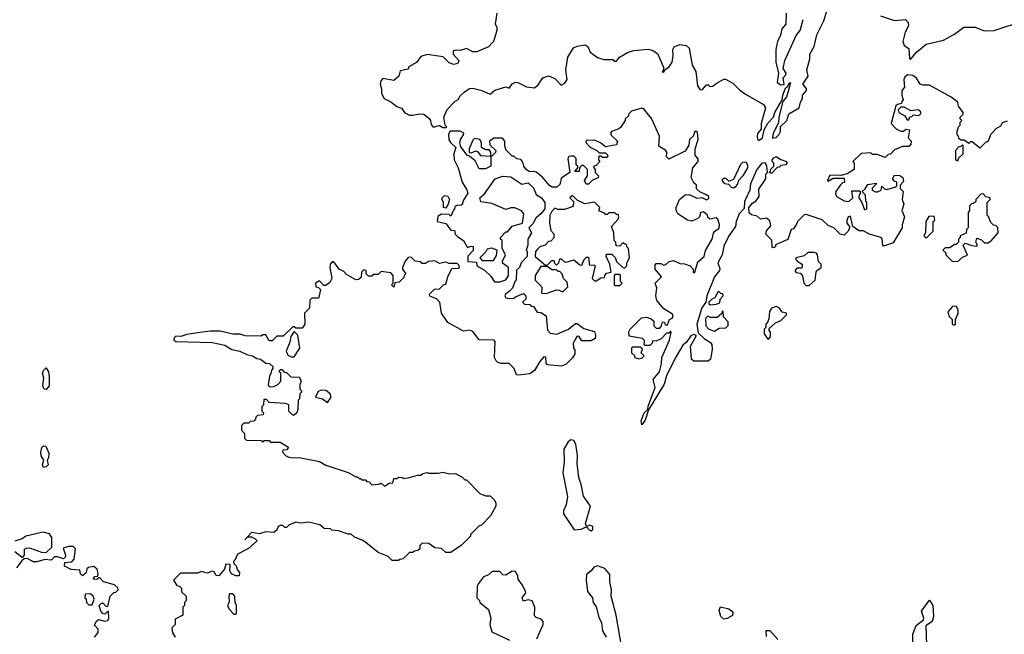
# Model space of a CAD drawing. Extents: x 2239805 to 2396427, y 665731 to 772158.
# Tile 294 of 326: x 2333177 to 2339409, y 748253 to 752143. Entities that reach past the tile are written whole.
import ezdxf

# ---------------------------------------------------------------- set-up
doc = ezdxf.new("R2010")
doc.units = 0

msp = doc.modelspace()

# ---------------------------------------------------------------- linework, layer by layer
at = {"layer": '0CON05XD'}
for points in [[(2336197.5, 752185), (2336187.5, 752115), (2336197.5, 752095), (2336197.5, 752075), (2336175.9, 752004.1), (2336145, 751971.2), (2336070.7, 751939.3), (2336045, 751940), (2336005, 751960), (2335965, 751947.5), (2335935, 751950), (2335920, 751945), (2335920, 751925), (2335957.5, 751885), (2335950, 751865), (2335925, 751860), (2335895, 751870), (2335857, 751907), (2335755, 751923.3), (2335715, 751910), (2335687.7, 751872.3), (2335640, 751845), (2335635, 751830), (2335585, 751820), (2335577.5, 751785), (2335545, 751757.5), (2335475, 751770), (2335463, 751757), (2335457.5, 751735), (2335466.7, 751705), (2335467.5, 751675), (2335483.6, 751643.6), (2335525, 751623.3), (2335563.9, 751593.9), (2335593.6, 751583.6), (2335615, 751552.5), (2335645, 751538.8), (2335665, 751538.8), (2335707.7, 751547.7), (2335734.1, 751544.1), (2335768, 751518), (2335776.7, 751505), (2335780.5, 751480.5), (2335795, 751462.5), (2335835, 751472.5), (2335855, 751460), (2335875, 751460), (2335880, 751465), (2335870, 751475), (2335862.5, 751525), (2335883.3, 751575), (2335933.6, 751626.4), (2335953, 751637), (2335965, 751660), (2335990, 751685), (2336025, 751707.5), (2336045, 751710), (2336095, 751696.7), (2336155, 751672.5), (2336185, 751696.7), (2336255, 751717.5), (2336275, 751710), (2336293.6, 751736.4), (2336315, 751746.7), (2336330, 751745), (2336385, 751717.5), (2336435, 751712.5), (2336459.5, 751730.5), (2336487.5, 751775), (2336525, 751787.5), (2336565, 751770), (2336605, 751727.5), (2336628.3, 751741.7), (2336642, 751765), (2336633.3, 751825), (2336646.7, 751905), (2336683.3, 751965), (2336705, 751976.2), (2336755, 751983.3), (2336773, 751973), (2336787, 751937), (2336834.3, 751904.3), (2336875, 751892), (2336931.7, 751891.7), (2336945, 751880), (2336955, 751880), (2336973.9, 751906.1), (2337025, 751935.8), (2337065, 751948), (2337155, 751955.8), (2337179.5, 751949.5), (2337215, 751928.8), (2337253, 751843), (2337252.5, 751825), (2337243.3, 751813.3), (2337255, 751810), (2337261.7, 751828.3), (2337285, 751842.5), (2337306.7, 751875), (2337313.8, 751915), (2337312, 751955), (2337319.5, 751970.5), (2337355, 751985.8), (2337395, 751978.8), (2337415, 751962.5), (2337434, 751855), (2337456.7, 751815), (2337467.5, 751725), (2337485, 751700), (2337498.3, 751701.7), (2337525, 751730), (2337535, 751730), (2337545, 751720), (2337565, 751722.5), (2337585, 751740), (2337635, 751767.5), (2337645, 751767.5), (2337690.5, 751740.5), (2337735, 751696.7), (2337771.7, 751671.7), (2337885, 751606.7), (2337897.5, 751585), (2337870, 751485), (2337869.3, 751450.7), (2337848, 751422), (2337844.1, 751405.9), (2337846.2, 751386.2), (2337855, 751377.5), (2337879.2, 751395), (2337890, 751445), (2337912.6, 751487.4), (2337948, 751525), (2337956.2, 751555), (2338002.5, 751635), (2338006.7, 751665), (2338025, 751710), (2338038.3, 751721.7), (2338045, 751740), (2338056.4, 751746.4), (2338041.7, 751688.3), (2338030, 751655), (2338007.5, 751625), (2337981.2, 751525), (2337979.3, 751490.7), (2337946.7, 751425), (2337943, 751393), (2337965, 751397.5), (2337982.5, 751415), (2337992.5, 751435), (2337993, 751467), (2338032.5, 751505), (2338045, 751547.5), (2338110, 751585), (2338118.3, 751621.7), (2338132.5, 751645), (2338132.5, 751665), (2338157.5, 751695), (2338156.7, 751706.7), (2338133.8, 751735), (2338167.5, 751785), (2338160, 751825), (2338178.8, 751895), (2338179.2, 751925), (2338206.2, 751973.8), (2338223.5, 752046.5), (2338266.7, 752135), (2338288.4, 752205)], [(2338028.8, 752185), (2338026.9, 752115), (2338001.9, 752085), (2337993.1, 752045), (2337972.9, 752005), (2337964, 751954), (2337962.5, 751875), (2337980, 751805), (2337971.2, 751745), (2337995, 751730)], [(2338625, 752167.5), (2338715, 752138.6), (2338783.6, 752143.6), (2338801.2, 752125), (2338803.8, 752105), (2338782, 752065), (2338767.5, 752005), (2338775, 751980), (2338805, 751960), (2338808.3, 751898.3), (2338815, 751890), (2338853, 751937), (2338915, 751988.8), (2339025, 752014.2), (2339095, 752051.2), (2339154.2, 752095.8), (2339225, 752095.6), (2339282.3, 752072.3), (2339345, 752073.8), (2339530, 752135)], [(2337995, 751730), (2338015, 751732.5), (2338008.8, 751775), (2338025.6, 751794.4), (2338027.5, 751805), (2338010, 751835), (2338019.4, 751885), (2338093.8, 752046.2), (2338117.7, 752075), (2338136.8, 752143.2)], [(2339428.3, 751501.7), (2339395, 751490), (2339385, 751470), (2339355, 751452.5), (2339322.5, 751415), (2339306.4, 751373.6), (2339290, 751365), (2339255, 751330), (2339205, 751370), (2339195, 751370), (2339185, 751360), (2339155, 751380), (2339135, 751380), (2339121.7, 751391.7), (2339120, 751405), (2339110, 751415), (2339110, 751435), (2339120, 751465), (2339130, 751475), (2339130, 751495), (2339140, 751505), (2339130, 751515), (2339130, 751525), (2339150, 751545), (2339150, 751555), (2339120, 751595), (2339115, 751620), (2339073.6, 751653.6), (2338935, 751727.5), (2338895, 751727.5), (2338877.5, 751735), (2338852.7, 751772.7), (2338830.7, 751790.7), (2338796.9, 751793.1), (2338780.2, 751779.8), (2338773.3, 751765), (2338777.5, 751715), (2338760, 751695), (2338760, 751665), (2338770, 751635), (2338760, 751625), (2338758.3, 751611.7), (2338733, 751607), (2338723, 751597), (2338693.3, 751485), (2338725, 751452.5), (2338755, 751437.5), (2338771.7, 751438.3), (2338785, 751450), (2338810, 751445), (2338800, 751395), (2338820, 751375), (2338818.3, 751351.7), (2338805, 751340), (2338765, 751340), (2338715, 751320), (2338688.3, 751291.7), (2338675, 751290), (2338655, 751270), (2338605, 751290), (2338575, 751290), (2338565, 751300), (2338503, 751297), (2338450, 751245), (2338460, 751235), (2338460, 751195), (2338415, 751167.5), (2338375, 751157.5), (2338305, 751160), (2338290, 751125), (2338295, 751120), (2338325, 751140), (2338395, 751140), (2338398.3, 751111.7), (2338385, 751110), (2338371.7, 751098.3), (2338342.5, 751055), (2338340.7, 751040.7), (2338347.5, 751025), (2338395, 750997.5), (2338425, 750992.5), (2338450, 751015), (2338445, 751060), (2338495, 751060), (2338500, 751045), (2338490, 751035), (2338487.5, 751015), (2338507, 750987), (2338525, 750940), (2338540, 750945), (2338540, 750985), (2338532.5, 750995), (2338531.7, 751031.7), (2338510, 751055), (2338528.3, 751071.7), (2338545, 751100), (2338598.3, 751108.3), (2338598.3, 751101.7), (2338573, 751077), (2338572.5, 751065), (2338593.6, 751053.6), (2338606.4, 751053.6), (2338630, 751065), (2338635, 751090), (2338651.7, 751071.7), (2338665, 751067.5), (2338717, 751083), (2338728.3, 751091.7), (2338730, 751115), (2338715, 751120), (2338702.5, 751135), (2338715, 751160), (2338747, 751157), (2338767.5, 751145), (2338771.7, 751118.3), (2338750, 751095), (2338750, 751075), (2338770, 751055), (2338762.5, 751005), (2338772.5, 750975), (2338760, 750935), (2338777.5, 750895), (2338762.5, 750845), (2338762.5, 750825), (2338705, 750730), (2338645, 750710), (2338640, 750715), (2338637, 750757), (2338630, 750765), (2338556.1, 750786.1), (2338515, 750806), (2338487.5, 750807.5), (2338450, 750835), (2338435, 750900), (2338420, 750895), (2338413, 750873), (2338412.5, 750855), (2338430, 750835), (2338430, 750825), (2338420, 750805), (2338395, 750780), (2338370, 750785), (2338330, 750825), (2338295, 750840), (2338257, 750877), (2338155, 750910), (2338141.7, 750908.3), (2338100, 750865), (2338096.7, 750853.3), (2338075, 750820), (2338060, 750815), (2338038.3, 750751.7), (2337961.7, 750718.3), (2337960, 750705), (2337945, 750700), (2337940, 750705), (2337938.3, 750748.3), (2337900, 750785), (2337903, 750807), (2337931.7, 750838.3), (2337925, 750870), (2337905, 750887.5), (2337865, 750880), (2337845, 750900), (2337808.3, 750908.3), (2337795, 750920), (2337792.5, 750955), (2337815, 750982.5), (2337837.5, 750995), (2337857, 751023), (2337855, 751070), (2337900, 751135), (2337900, 751165), (2337910, 751175), (2337907, 751217), (2337896.4, 751236.4), (2337873.8, 751235), (2337843.1, 751195), (2337802.5, 751105), (2337799.2, 751065), (2337765, 750992.5), (2337761.7, 750948.3), (2337730, 750915), (2337711.4, 750865), (2337708, 750835), (2337665.7, 750775), (2337635, 750708.8), (2337624.4, 750655.6), (2337596, 750605), (2337609.3, 750569.3), (2337607.5, 750555), (2337574, 750515), (2337526.7, 750395), (2337520, 750355), (2337495, 750320), (2337462.5, 750215), (2337471.7, 750161.7), (2337510, 750125), (2337549.3, 750099.3), (2337557, 750087), (2337560, 750055), (2337550, 749995), (2337535, 749982.5), (2337445, 749982.5), (2337430, 749995), (2337423.6, 750076.4), (2337460, 750145), (2337445, 750150), (2337425, 750142.5), (2337398, 750102), (2337375, 750082.5), (2337325, 750000), (2337271.3, 749888.7), (2337256.7, 749836.7), (2337156.4, 749673.6), (2337135, 749607.5), (2337115, 749580), (2337110, 749605), (2337130, 749655), (2337153, 749677), (2337155, 749697.5), (2337199.2, 749815), (2337186.2, 749865), (2337226, 749915), (2337238.8, 749965), (2337241.2, 750005), (2337290, 750115), (2337300, 750165), (2337295, 750170), (2337285, 750160), (2337271.7, 750158.3), (2337236.4, 750123.6), (2337205, 750107.5), (2337185, 750110), (2337180, 750095), (2337165, 750080), (2337135, 750080), (2337130, 750085), (2337131.7, 750111.7), (2337120, 750125), (2337035, 750140), (2337033, 750167), (2337040, 750185), (2337113, 750257), (2337145, 750260), (2337175, 750250), (2337190, 750235), (2337190, 750205), (2337205, 750190), (2337228.3, 750191.7), (2337240, 750205), (2337245, 750230), (2337258.3, 750228.3), (2337261.7, 750211.7), (2337278.3, 750211.7), (2337290, 750245), (2337307.5, 750255), (2337312.5, 750265), (2337309.3, 750279.3), (2337253.6, 750313.6), (2337210, 750365), (2337203.3, 750395), (2337210, 750445), (2337200, 750475), (2337240, 750515), (2337200, 750565), (2337198.3, 750591.7), (2337205, 750600), (2337235, 750600), (2337255, 750590), (2337267, 750593), (2337288.3, 750611.7), (2337315, 750620), (2337355, 750600), (2337385, 750597.5), (2337420, 750585), (2337440, 750565), (2337440, 750545), (2337445, 750540), (2337450, 750545), (2337469.3, 750610.7), (2337510, 750645), (2337518.3, 750681.7), (2337560, 750755), (2337568.3, 750791.7), (2337576.7, 750805), (2337605.4, 750824.6), (2337607.1, 750847.1), (2337595, 750880), (2337585, 750890), (2337545, 750880), (2337531.7, 750891.7), (2337530, 750905), (2337505, 750927.5), (2337485, 750920), (2337481.7, 750898.3), (2337470, 750885), (2337431.7, 750868.3), (2337405, 750873.3), (2337343.6, 750913.6), (2337332.5, 750935), (2337332.5, 750955), (2337352.5, 751005), (2337390, 751035), (2337415, 751037.5), (2337463, 751013), (2337495, 751017.5), (2337525, 751002.5), (2337538.3, 751011.7), (2337540, 751025), (2337517, 751037), (2337483, 751053), (2337461.7, 751071.7), (2337460, 751095), (2337445, 751110), (2337427.5, 751145), (2337437.5, 751205), (2337472.5, 751245), (2337471.7, 751261.7), (2337452.5, 751285), (2337452.5, 751325), (2337472.5, 751385), (2337468.3, 751428.3), (2337457, 751437), (2337450, 751435), (2337440, 751405), (2337417.5, 751385), (2337411.7, 751348.3), (2337389.3, 751310.7), (2337285, 751260), (2337270, 751275), (2337272.5, 751305), (2337267.5, 751315), (2337223, 751343), (2337226.4, 751406.4), (2337177, 751517), (2337125, 751580), (2337115, 751582.5), (2337050, 751565), (2337030, 751545), (2337030, 751535), (2337010, 751515), (2337010, 751505), (2336979.3, 751460.7), (2336968.8, 751451.2), (2336922.5, 751435), (2336917.5, 751425), (2336921.7, 751411.7), (2336960, 751375), (2336955, 751350), (2336885, 751337.5), (2336853.6, 751363.6), (2336815, 751380), (2336761.7, 751378.3), (2336760, 751365), (2336787, 751337), (2336830, 751315), (2336845, 751300), (2336885, 751300), (2336900, 751285), (2336895, 751270), (2336865, 751270), (2336855, 751280), (2336841.7, 751278.3), (2336840, 751255), (2336850, 751245), (2336825, 751220), (2336810, 751215), (2336810, 751205), (2336820, 751195), (2336820, 751175), (2336840, 751155), (2336838.3, 751141.7), (2336801.7, 751128.3), (2336777, 751103), (2336761.7, 751101.7), (2336752.5, 751125), (2336770, 751155), (2336770, 751195), (2336745, 751220), (2336735, 751220), (2336720, 751205), (2336718.3, 751181.7), (2336691.7, 751181.7), (2336710, 751205), (2336710, 751215), (2336700, 751225), (2336700, 751265), (2336685, 751280), (2336665, 751280), (2336653.6, 751276.4), (2336647.5, 751265), (2336660, 751175), (2336605, 751140), (2336600, 751115)], [(2338805, 751510), (2338811.7, 751528.3), (2338825, 751530), (2338835, 751540), (2338865, 751537.5), (2338876.4, 751543.6), (2338882.5, 751555), (2338877.5, 751565), (2338865, 751572.5), (2338817, 751567), (2338775, 751590), (2338755, 751590), (2338738.3, 751571.7), (2338742.5, 751555), (2338780, 751535), (2338795, 751510), (2338805, 751510)], [(2336600, 751115), (2336595, 751100), (2336577, 751083), (2336545, 751082.5), (2336527.5, 751095), (2336486.4, 751146.4), (2336445, 751177.5), (2336435, 751182.5), (2336405, 751180), (2336385, 751192.5), (2336367.5, 751215), (2336361.7, 751241.7), (2336348.3, 751258.3), (2336323, 751263), (2336305, 751280), (2336295, 751280), (2336257, 751317), (2336247.5, 751345), (2336246.7, 751375), (2336233, 751393), (2336177, 751393), (2336150, 751375), (2336151.7, 751351.7), (2336190, 751315), (2336188.3, 751301.7), (2336165, 751280), (2336160, 751280), (2336160, 751305), (2336148.3, 751318.3), (2336125, 751320), (2336100, 751335), (2336100, 751365), (2336090, 751385), (2336055, 751390), (2336045, 751380), (2336022.5, 751325), (2336021.7, 751301.7), (2336035, 751300), (2336065, 751312.5), (2336076.7, 751306.7), (2336093, 751283), (2336160, 751280), (2336160, 751215), (2336125, 751200), (2336085, 751200), (2336059.3, 751249.3), (2336025, 751280), (2336010, 751285), (2335968.3, 751338.3), (2335963.3, 751363.3), (2335967.5, 751385), (2335986.7, 751413.3), (2335987.5, 751425), (2335965, 751436.7), (2335901.7, 751438.3), (2335891.2, 751418.8), (2335892.7, 751382.7), (2335905, 751363.3), (2335937.5, 751335), (2335924.2, 751295), (2335926.7, 751255), (2335952.5, 751205), (2335977.5, 751115), (2336006.7, 751066.7), (2336012.5, 751045), (2335982.5, 750995), (2335980, 750975), (2335971.7, 750968.3), (2335943, 750967), (2335931.7, 750958.3), (2335930, 750945), (2335921.7, 750938.3), (2335905, 750900), (2335895, 750910), (2335845, 750912.5), (2335823, 750897), (2335820, 750865), (2335875, 750852.5), (2335905, 750810), (2335928.3, 750808.3), (2335932.5, 750785), (2335949.3, 750769.3), (2335986.4, 750746.4), (2336011.7, 750701.7), (2336035, 750710), (2336047, 750707), (2336047, 750683), (2336013, 750647), (2336012.5, 750612.5), (2336068.3, 750608.3), (2336070, 750585), (2336118.3, 750558.3), (2336159.3, 750519.3), (2336183, 750483), (2336216.4, 750483.6), (2336255, 750497.5), (2336270, 750525), (2336270, 750575), (2336233, 750603), (2336232.5, 750615), (2336252.5, 750655), (2336230, 750695), (2336230, 750745), (2336220, 750755), (2336220, 750765), (2336255, 750800), (2336265, 750800), (2336293.9, 750836.1), (2336360, 750855), (2336367.5, 750915), (2336353.6, 750933.6), (2336311.7, 750951.7), (2336285, 750952.5), (2336255, 750942.5), (2336165, 750980), (2336095, 750990), (2336090, 751015), (2336119.3, 751040.7), (2336187.5, 751135), (2336235, 751153.3), (2336285, 751147.5), (2336355, 751102.5), (2336395, 751110), (2336428.3, 751078.3), (2336447, 751037), (2336480, 751015), (2336500, 750985), (2336500, 750945), (2336476.4, 750913.6), (2336443.6, 750886.4), (2336425, 750850), (2336400, 750825), (2336417.5, 750795), (2336392.5, 750755), (2336392.5, 750715), (2336382.5, 750685), (2336390, 750675), (2336390, 750645), (2336350, 750605), (2336340, 750575), (2336321.7, 750558.3), (2336320, 750495), (2336310, 750485), (2336297, 750443), (2336275, 750422.5), (2336252.5, 750405), (2336247.5, 750395), (2336253, 750383), (2336275, 750377.5), (2336305, 750380), (2336315, 750390), (2336365, 750410), (2336380, 750395), (2336380, 750375), (2336360, 750355), (2336371.7, 750341.7), (2336405, 750340), (2336415, 750330), (2336428.3, 750328.3), (2336451.7, 750291.7), (2336475, 750290), (2336508.3, 750268.3), (2336518.3, 750178.3), (2336535, 750160), (2336577, 750153), (2336650, 750185), (2336695, 750220), (2336705, 750220), (2336748.3, 750188.3), (2336815, 750170), (2336822.5, 750145), (2336820, 750125), (2336795, 750110), (2336735, 750110), (2336718.3, 750138.3), (2336705, 750140), (2336680, 750095), (2336682.5, 750065), (2336691.7, 750051.7), (2336691.7, 750028.3), (2336676.4, 750003.6), (2336635, 749962.5), (2336605, 749950), (2336518.3, 749958.3), (2336508.3, 749968.3), (2336507, 750007), (2336495, 750010), (2336469.3, 749980.7), (2336435, 749922.5), (2336405, 749902.5), (2336335, 749892.5), (2336322.5, 749895), (2336307.5, 749935), (2336275, 749966.7), (2336225, 749967.5), (2336203.9, 749973.9), (2336192.5, 749985), (2336183.3, 750005), (2336186.7, 750106.7), (2336180, 750115), (2336085, 750117.5), (2336045, 750170), (2336025, 750177.5), (2335985, 750172.5), (2335887, 750227), (2335847.5, 750285), (2335836.1, 750356.1), (2335816.1, 750376.1), (2335773.8, 750393.8), (2335770, 750405), (2335801.7, 750438.3), (2335835, 750440), (2335860, 750465), (2335875, 750470), (2335887.5, 750515), (2335911.7, 750568.3), (2335955, 750570), (2335960, 750575), (2335958.3, 750588.3), (2335945, 750600), (2335895, 750600), (2335875, 750607.5), (2335835, 750600), (2335805, 750617.5), (2335765, 750612.5), (2335745, 750600), (2335725, 750600), (2335715, 750610), (2335680, 750615), (2335655, 750640), (2335635, 750637.5), (2335617.5, 750615), (2335600, 750575), (2335600, 750565), (2335620, 750535), (2335610, 750525), (2335608.3, 750511.7), (2335578.3, 750481.7), (2335551.7, 750478.3), (2335545, 750450), (2335530, 750465), (2335540, 750475), (2335540, 750525), (2335525, 750540), (2335465, 750550), (2335445, 750530), (2335415, 750530), (2335405, 750520), (2335385, 750520), (2335370, 750535), (2335370, 750555), (2335355, 750560), (2335340, 750545), (2335338.3, 750511.7), (2335321.7, 750498.3), (2335305, 750497.5), (2335245, 750530), (2335229.3, 750549.3), (2335200, 750565), (2335165, 750610), (2335155, 750610), (2335142.5, 750595), (2335140, 750575), (2335152.5, 750505), (2335139.3, 750480.7), (2335115, 750460), (2335101.7, 750461.7), (2335075, 750490), (2335050, 750475), (2335051.7, 750451.7), (2335068.3, 750448.3), (2335080, 750435), (2335070, 750385), (2335065, 750380), (2335025, 750380), (2335013, 750367), (2335011.7, 750318.3), (2334980, 750285), (2334982.5, 750215), (2334965, 750190), (2334925, 750190), (2334915, 750200), (2334905, 750200), (2334845, 750140), (2334805, 750140), (2334775, 750110), (2334755, 750110), (2334735, 750147.5), (2334715, 750147.5), (2334705, 750140), (2334605, 750142.5), (2334571.7, 750151.7), (2334525, 750152.5), (2334445, 750172.5), (2334385, 750172.5), (2334316.4, 750163.6), (2334235, 750150), (2334197.5, 750137.5), (2334165, 750140), (2334155, 750130), (2334152.5, 750115), (2334165, 750106.7), (2334395, 750100), (2334475, 750082.5), (2334520, 750055), (2334570, 750045), (2334613.6, 750023.6), (2334650, 750015), (2334678.3, 749998.3), (2334700, 749995), (2334735, 749970), (2334757, 749967), (2334778.3, 749948.3), (2334780, 749935), (2334770, 749925), (2334767, 749903), (2334760, 749895), (2334750, 749835), (2334755, 749820), (2334785, 749822.5), (2334810, 749835), (2334830, 749855), (2334830, 749905), (2334820, 749915), (2334825, 749930), (2334835, 749930), (2334851.7, 749911.7), (2334865, 749910), (2334893, 749883), (2334945, 749880), (2334950, 749875), (2334957.5, 749855), (2334950, 749835), (2334950, 749805), (2334960, 749795), (2334960, 749785), (2334950, 749775), (2334947, 749743), (2334940, 749735), (2334937.5, 749675), (2334930, 749655), (2334915, 749640), (2334905, 749640), (2334880, 749665), (2334880, 749705), (2334860, 749715), (2334755, 749720), (2334738.3, 749738.3), (2334721.7, 749738.3), (2334720, 749705), (2334710, 749695), (2334710, 749665), (2334720, 749655), (2334718.3, 749641.7), (2334683, 749637), (2334671.7, 749628.3), (2334670, 749615), (2334658.3, 749601.7), (2334635, 749600), (2334625, 749590), (2334595, 749590), (2334580, 749575), (2334580, 749545), (2334600, 749525), (2334600, 749495), (2334611.7, 749481.7), (2334705, 749480), (2334715, 749470), (2334725, 749480), (2334755, 749480), (2334765, 749470), (2334825, 749470), (2334878.3, 749438.3), (2334868.3, 749421.7), (2334841.7, 749418.3), (2334840, 749405), (2334860, 749385), (2334880, 749375), (2334905, 749370), (2334945, 749372.5), (2335075, 749346.7), (2335115, 749323.3), (2335257, 749277), (2335305, 749250), (2335315, 749250), (2335325, 749240), (2335335, 749240), (2335345, 749230), (2335365, 749230), (2335375, 749220), (2335388.3, 749218.3), (2335405, 749200), (2335447.5, 749202.5), (2335465, 749210), (2335485, 749190), (2335515, 749210), (2335538.3, 749211.7), (2335545, 749240), (2335565, 749240), (2335575, 749247.5), (2335600, 749245), (2335605, 749240), (2335635, 749242.5), (2335695, 749260), (2335715, 749260), (2335728.3, 749271.7), (2335755, 749277.5), (2335765, 749272.5), (2335825, 749272.5), (2335855, 749280), (2335898.3, 749268.3), (2335935, 749270), (2335977, 749247), (2335995, 749230), (2336005, 749230), (2336090, 749145), (2336125, 749130), (2336155, 749130), (2336180, 749105), (2336190, 749085), (2336190, 749065), (2336156.4, 749003.6), (2336100, 748945), (2336085, 748940), (2336030, 748885), (2336030, 748875), (2335973, 748817), (2335905, 748770), (2335875, 748770), (2335847, 748797), (2335805, 748800), (2335767, 748827), (2335725, 748830), (2335710, 748815), (2335710, 748795), (2335697, 748783), (2335675, 748780), (2335665, 748770), (2335645, 748770), (2335605, 748730), (2335583, 748727), (2335575, 748720), (2335535, 748720), (2335510, 748745), (2335445, 748770), (2335367.5, 748835), (2335345, 748850), (2335295, 748867.5), (2335275, 748887.5), (2335255, 748887.5), (2335195, 748907.5), (2335153, 748913), (2335145, 748920), (2335103, 748923), (2335077, 748947), (2335005, 748962.5), (2334955, 748957.5), (2334925, 748962.5), (2334880, 748945), (2334865, 748930), (2334855, 748930), (2334841.7, 748941.7), (2334825, 748942.5), (2334812.5, 748935), (2334805, 748912.5), (2334785, 748897.5), (2334735, 748902.5), (2334695, 748890), (2334645, 748897.5), (2334619.5, 748870.5), (2334601.7, 748851.7), (2334619.5, 748870.5), (2334645, 748870), (2334668.3, 748858.3), (2334680, 748845), (2334624.2, 748795.8)], [(2339115, 751250), (2339121.7, 751268.3), (2339150, 751295), (2339150, 751345), (2339145, 751350), (2339135, 751340), (2339121.7, 751338.3), (2339100, 751315), (2339100, 751255), (2339115, 751250)], [(2337695, 751077.5), (2337681.7, 751081.7), (2337665, 751100), (2337640, 751105), (2337623, 751127), (2337635, 751140), (2337645, 751140), (2337665, 751120), (2337696.4, 751133.6), (2337742.1, 751227.9), (2337755, 751241.2), (2337773.3, 751243.3), (2337784.2, 751225), (2337783.1, 751205), (2337755, 751153.8), (2337726.7, 751125), (2337721.2, 751105), (2337705, 751083.8), (2337695, 751077.5)], [(2337935, 751170), (2337920, 751175), (2337930, 751185), (2337930, 751195), (2337950, 751215), (2337950, 751235), (2337940, 751245), (2337940, 751255), (2337950.7, 751269.3), (2337965, 751276.7), (2337995, 751257.5), (2338030, 751245), (2338032.5, 751235), (2338026.4, 751223.6), (2337995, 751220), (2337985, 751210), (2337971.7, 751208.3), (2337935, 751170)], [(2339115, 750612.5), (2339145, 750640), (2339177, 750653), (2339150, 750715), (2339161.7, 750728.3), (2339203.6, 750713.6), (2339235, 750710), (2339240, 750715), (2339230, 750735), (2339235, 750760), (2339265, 750750), (2339285, 750730), (2339305, 750730), (2339326.4, 750743.6), (2339370, 750795), (2339368.3, 750828.3), (2339355, 750840), (2339341.7, 750841.7), (2339325, 750860), (2339308.3, 750898.3), (2339300, 750905), (2339300, 750985), (2339320, 751005), (2339320, 751015), (2339291.7, 751021.7), (2339275, 751040), (2339261.7, 751038.3), (2339230, 751005), (2339228.3, 750991.7), (2339215, 750980), (2339201.7, 750978.3), (2339190, 750965), (2339190, 750935), (2339180, 750925), (2339180, 750825), (2339170, 750815), (2339168.3, 750791.7), (2339130, 750775), (2339130, 750765), (2339120, 750755), (2339120, 750735), (2339105, 750720), (2339095, 750720), (2339065, 750700), (2339035, 750700), (2339020, 750685), (2339038.3, 750668.3), (2339040, 750655), (2339080, 750615), (2339115, 750612.5)], [(2335875, 750950), (2335860, 750955), (2335860, 750985), (2335850, 751005), (2335850, 751015), (2335865, 751030), (2335886.4, 751026.4), (2335897.5, 751005), (2335890, 750975), (2335875, 750950)], [(2336825, 750490), (2336855, 750510), (2336878.3, 750511.7), (2336880, 750525), (2336891.7, 750538.3), (2336920, 750545), (2336912.5, 750595), (2336890, 750645), (2336891.7, 750658.3), (2336925, 750660), (2336947, 750637), (2336953.6, 750613.6), (2336993.6, 750573.6), (2337005, 750570), (2337020, 750585), (2337020, 750605), (2337037.5, 750635), (2337030, 750695), (2337020, 750705), (2337020, 750715), (2336995, 750730), (2336975, 750710), (2336951.7, 750711.7), (2336950, 750735), (2336940, 750745), (2336937.5, 750795), (2336922.5, 750835), (2336965, 750880), (2336970, 750895), (2336965, 750910), (2336955, 750910), (2336945, 750920), (2336905, 750920), (2336895, 750910), (2336885, 750910), (2336878.3, 750918.3), (2336842.5, 750932.5), (2336850, 750955), (2336815, 750987.5), (2336755, 750977.5), (2336705, 751000), (2336675, 751030), (2336660, 751015), (2336681.7, 750991.7), (2336679.3, 750960.7), (2336625, 750942.5), (2336585, 750942.5), (2336565, 750950), (2336543, 750927), (2336532.5, 750905), (2336530, 750855), (2336538.3, 750808.3), (2336557, 750787), (2336557, 750763), (2336538.3, 750741.7), (2336525, 750740), (2336503, 750717), (2336470, 750705), (2336457, 750693), (2336442.5, 750675), (2336440, 750645), (2336505, 750590), (2336518.3, 750591.7), (2336545, 750620), (2336558.3, 750618.3), (2336561.7, 750601.7), (2336575, 750590), (2336590, 750605), (2336595, 750630), (2336605, 750630), (2336625, 750610), (2336635, 750607.5), (2336685, 750622.5), (2336721.7, 750591.7), (2336735, 750590), (2336750, 750625), (2336765, 750640), (2336775, 750640), (2336780, 750635), (2336781.7, 750591.7), (2336815, 750590), (2336820, 750585), (2336800, 750505), (2336815, 750490), (2336825, 750490)], [(2338915, 750760), (2338960, 750805), (2338960, 750865), (2338970, 750875), (2338965, 750900), (2338931.7, 750898.3), (2338912.5, 750865), (2338910, 750795), (2338900, 750775), (2338915, 750760)], [(2336175, 750620), (2336195, 750650), (2336200, 750685), (2336165, 750697.5), (2336135, 750690), (2336126.7, 750673.3), (2336090, 750635), (2336105, 750620), (2336175, 750620)], [(2338175, 750460), (2338212.5, 750495), (2338217.5, 750545), (2338223.6, 750556.4), (2338250, 750575), (2338250, 750595), (2338233, 750613), (2338227.5, 750655), (2338220, 750665), (2338205, 750670), (2338165, 750670), (2338141.7, 750648.3), (2338090, 750635), (2338090, 750625), (2338101.7, 750611.7), (2338130, 750595), (2338130, 750575), (2338125, 750570), (2338095, 750570), (2338082.5, 750552.5), (2338092.5, 750542.5), (2338118.3, 750538.3), (2338131.7, 750521.7), (2338140, 750475), (2338155, 750460), (2338175, 750460)], [(2336485, 750410), (2336515, 750412.5), (2336575, 750432.5), (2336591.7, 750431.7), (2336615, 750420), (2336647, 750453), (2336641.7, 750481.7), (2336620, 750505), (2336610, 750535), (2336595, 750550), (2336585, 750550), (2336575, 750560), (2336545, 750560), (2336515, 750580), (2336475, 750580), (2336440, 750525), (2336440, 750495), (2336476.7, 750456.7), (2336482.5, 750445), (2336480, 750415), (2336485, 750410)], [(2336975, 750460), (2336990, 750475), (2336980, 750485), (2336980, 750525), (2336975, 750530), (2336945, 750530), (2336940, 750525), (2336940, 750465), (2336945, 750460), (2336975, 750460)], [(2337548.3, 750338.3), (2337585, 750342.5), (2337608.3, 750351.7), (2337610, 750375), (2337630, 750395), (2337628.3, 750408.3), (2337615, 750410), (2337605, 750420), (2337595, 750420), (2337580, 750385), (2337555, 750372.5), (2337540, 750355), (2337540, 750345), (2337548.3, 750338.3)], [(2337575, 750172.5), (2337605, 750190), (2337647, 750193), (2337661.7, 750208.3), (2337661.7, 750231.7), (2337631.7, 750261.7), (2337630, 750295), (2337625, 750300), (2337618.3, 750281.7), (2337591.7, 750258.3), (2337548.3, 750258.3), (2337533.3, 750266.7), (2337518.3, 750251.7), (2337520, 750205), (2337540, 750185), (2337575, 750172.5)], [(2337915, 750120), (2337930, 750135), (2337930, 750165), (2337920, 750175), (2337921.7, 750188.3), (2337960, 750225), (2337995, 750240), (2338030, 750275), (2338030, 750285), (2338003, 750293), (2337986.4, 750316.4), (2337965, 750327.5), (2337935, 750317.5), (2337923, 750297), (2337919.3, 750250.7), (2337908.3, 750221.7), (2337900, 750215), (2337900, 750195), (2337890, 750185), (2337890, 750155), (2337915, 750120)], [(2339095, 750210), (2339100, 750215), (2339100, 750245), (2339117.5, 750285), (2339117, 750307), (2339105, 750330), (2339081.7, 750328.3), (2339052.5, 750295), (2339060, 750265), (2339080, 750245), (2339080, 750215), (2339095, 750210)], [(2334915, 750010), (2334950, 750065), (2334937, 750147), (2334915, 750170), (2334893, 750137), (2334887, 750103), (2334862.5, 750045), (2334875, 750020), (2334895, 750010), (2334915, 750010)], [(2337095, 749997.5), (2337115, 750000), (2337130, 750015), (2337110, 750035), (2337118.3, 750058.3), (2337105, 750070), (2337055, 750070), (2337050, 750065), (2337050, 750035), (2337068.3, 750018.3), (2337070, 750005), (2337095, 749997.5)], [(2333345, 749803.3), (2333332.5, 749805), (2333323.3, 749825), (2333328.8, 749875), (2333322, 749905), (2333326.4, 749923.6), (2333345, 749940), (2333358.8, 749915), (2333363.8, 749885), (2333363.3, 749825), (2333345, 749803.3)], [(2335125, 749720), (2335147.5, 749755), (2335142.5, 749775), (2335115, 749796.7), (2335085, 749797.5), (2335065, 749790), (2335050, 749755), (2335092.5, 749742.5), (2335125, 749720)], [(2336795, 748908.9), (2336805, 748916.7), (2336804.4, 748935), (2336785, 748943.1), (2336765, 748936.2), (2336757.3, 748955), (2336789.1, 749065), (2336745, 749128), (2336731.7, 749201.7), (2336716.2, 749245), (2336705.5, 749334.5), (2336707.3, 749385), (2336696.6, 749456.6), (2336685, 749478.8), (2336665, 749483.8), (2336647.7, 749472.3), (2336621.4, 749425), (2336624.2, 749345), (2336613.9, 749275), (2336644, 749125), (2336635, 749072), (2336618.2, 749035), (2336619.1, 749015), (2336685.5, 748915.5), (2336731.3, 748918.7), (2336765, 748933.3), (2336780.6, 748915), (2336795, 748908.9)], [(2333328.3, 749308.3), (2333320, 749325), (2333330, 749355), (2333312.7, 749382.7), (2333311.2, 749405), (2333317.5, 749435), (2333327, 749447), (2333343, 749443), (2333360.7, 749400.7), (2333359.3, 749370.7), (2333350, 749355), (2333356.7, 749325), (2333345, 749312.5), (2333328.3, 749308.3)], [(2333145, 748777.5), (2333195, 748740), (2333206.7, 748753.3), (2333207, 748793), (2333225, 748800), (2333245, 748797.5), (2333315, 748772.5), (2333345, 748770), (2333380, 748805), (2333380, 748865), (2333365, 748890), (2333325, 748900), (2333216.1, 748873.9), (2333192.7, 748857.3), (2333145, 748842)], [(2333650, 748235), (2333672.5, 748265), (2333672.5, 748285), (2333650.7, 748310.7), (2333660, 748335), (2333675, 748346.7), (2333715, 748337.5), (2333735, 748340), (2333740, 748355), (2333738.3, 748398.3), (2333731.7, 748398.3), (2333715, 748380), (2333705, 748382.5), (2333689.3, 748399.3), (2333680, 748435), (2333695, 748450), (2333705, 748450), (2333721.7, 748431.7), (2333735, 748430), (2333750, 748495), (2333771.7, 748518.3), (2333785, 748520), (2333800, 748535), (2333798.3, 748548.3), (2333777, 748567), (2333706.4, 748586.4), (2333685, 748610), (2333675, 748610), (2333665, 748600), (2333641.7, 748601.7), (2333651.7, 748618.3), (2333668.3, 748621.7), (2333672.5, 748635), (2333666.7, 748665), (2333645, 748682.5), (2333613, 748677), (2333601.7, 748668.3), (2333598.3, 748641.7), (2333575, 748622.5), (2333562.5, 748635), (2333558.3, 748658.3), (2333503, 748663), (2333460, 748685), (2333461.7, 748708.3), (2333507, 748713), (2333521.7, 748728.3), (2333530, 748795), (2333515, 748810), (2333485, 748810), (2333451.7, 748798.3), (2333467.5, 748755), (2333467, 748743), (2333455, 748730), (2333415, 748743.3), (2333397, 748743), (2333375, 748722.5), (2333335, 748727.5), (2333285, 748712.5), (2333265, 748712.5), (2333225, 748732.5), (2333205, 748730), (2333190.7, 748719.3), (2333157, 748673)], [(2334624.2, 748795.8), (2334555, 748760), (2334538.3, 748721.7), (2334530, 748715), (2334531.7, 748701.7), (2334547, 748687), (2334555, 748660), (2334567.5, 748645), (2334567, 748623), (2334545, 748622.5), (2334517, 748637), (2334507.5, 748655), (2334510, 748695), (2334482.5, 748697.5), (2334472.5, 748665), (2334437, 748623), (2334420, 748625), (2334408.3, 748648.3), (2334395, 748652.5), (2334365, 748640), (2334325, 748650), (2334305, 748640), (2334195, 748640), (2334150, 748595), (2334171.7, 748561.7), (2334188.3, 748558.3), (2334200, 748545), (2334201.7, 748521.7), (2334230, 748495), (2334230, 748465), (2334220, 748455), (2334220, 748435), (2334210, 748425), (2334210, 748375), (2334161.7, 748348.3), (2334160, 748315), (2334140, 748295), (2334143, 748263), (2334160, 748235)], [(2336998.8, 748105), (2336951.6, 748375), (2336920, 748495), (2336923.4, 748535), (2336913.1, 748585), (2336912.4, 748632.4), (2336880, 748670), (2336835, 748686.9), (2336811.7, 748678.3), (2336795, 748654.4), (2336765, 748631.2), (2336762.1, 748595), (2336771.6, 748525), (2336803.3, 748485), (2336806.8, 748455), (2336826.4, 748426.4), (2336842.1, 748362.1), (2336858.9, 748325), (2336865.9, 748275.9), (2336889.6, 748235)], [(2336450, 748225), (2336490, 748315), (2336490, 748335), (2336478.3, 748348.3), (2336445, 748360), (2336435, 748370), (2336437.5, 748425), (2336420, 748465), (2336395, 748472.5), (2336363, 748463), (2336357.5, 748485), (2336380, 748515), (2336377.5, 748525), (2336360, 748565), (2336333, 748603), (2336330, 748625), (2336315, 748650), (2336295, 748652.5), (2336255, 748627.5), (2336235, 748630), (2336215, 748650), (2336168.3, 748651.7), (2336145, 748630), (2336113.6, 748616.4), (2336080, 748575), (2336072.5, 748555), (2336070, 748485), (2336087, 748467), (2336090, 748455), (2336145, 748410), (2336160, 748355), (2336152.5, 748315), (2336165, 748270), (2336276.4, 748216.4)], [(2333635, 748440), (2333647.5, 748475), (2333642.5, 748495), (2333625, 748510), (2333591.7, 748508.3), (2333590, 748485), (2333597, 748477), (2333600, 748455), (2333615, 748440), (2333635, 748440)], [(2334545, 748380), (2334550, 748385), (2334550, 748435), (2334540, 748455), (2334537.5, 748495), (2334525, 748510), (2334505, 748510), (2334500, 748495), (2334501.7, 748458.3), (2334493, 748433), (2334505, 748410), (2334531.7, 748381.7), (2334545, 748380)], [(2337635, 748348.6), (2337615.8, 748365), (2337604.2, 748405.8), (2337612.5, 748427.5), (2337665, 748414), (2337690, 748395), (2337688.3, 748371.7), (2337655, 748354.2), (2337635, 748348.6)], [(2338830, 748205), (2338830, 748255), (2338850.7, 748309.3), (2338897.5, 748345), (2338900, 748355), (2338885, 748400), (2338935, 748470), (2338956.7, 748435), (2338961.2, 748365), (2338953.3, 748335), (2338913.6, 748306.4), (2338915.9, 748185.9)], [(2337905, 748240), (2337901.7, 748278.3), (2337925, 748277.5), (2337975, 748220)]]:
    msp.add_lwpolyline(points, dxfattribs=at)

doc.saveas('drawing.dxf')
